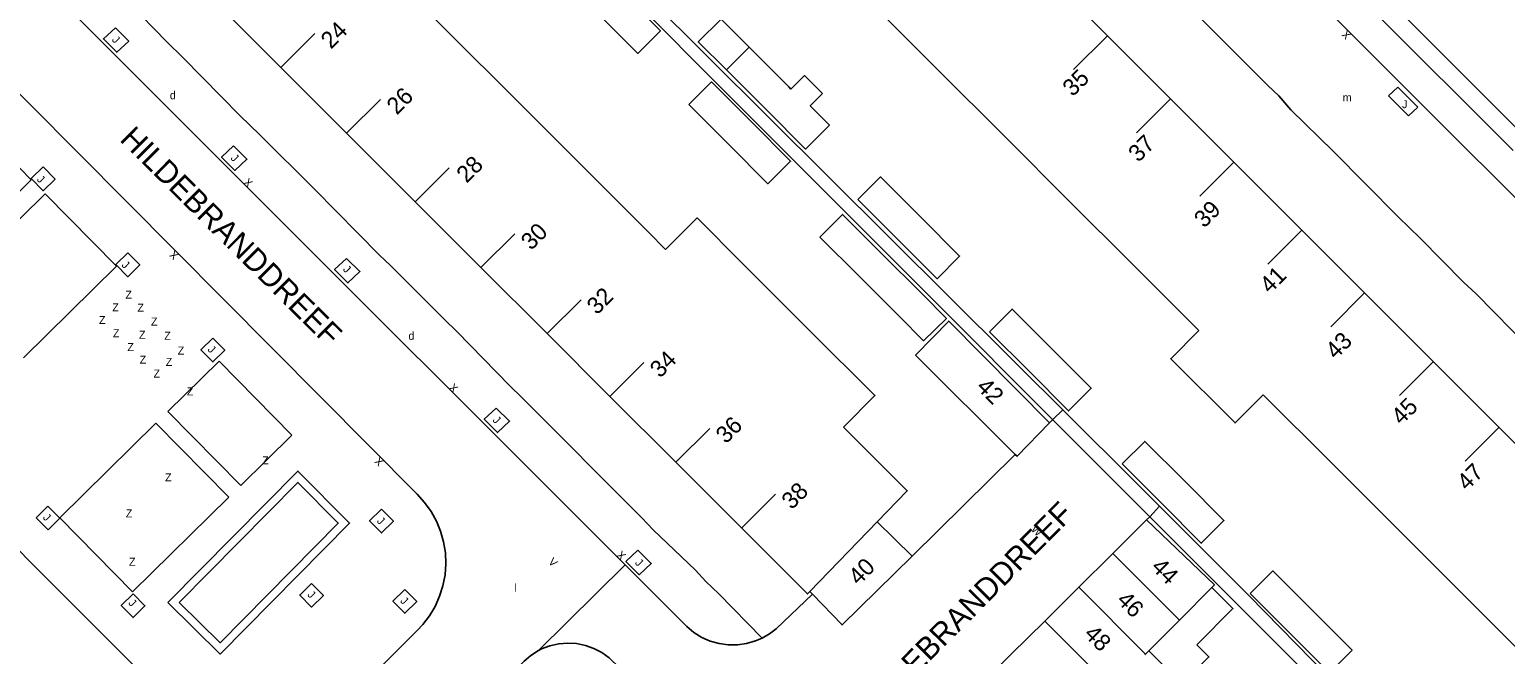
# Model space of a CAD drawing. Extents: x 134999 to 136502, y 457398 to 459002.
# Drawn here: x 136301.6 to 136393.8, y 458045.5 to 458084.5 of the extents above; entities that cross this region are included whole.
import ezdxf

# ---------------------------------------------------------------- set-up
doc = ezdxf.new("R2010")
doc.units = 0
for name, color, linetype in [('RI_DGTB_15', 7, 'Continuous'), ('RI_DGTB_23', 7, 'Continuous'), ('RI_DGTB_29', 7, 'Continuous'), ('RI_DGTB_30', 7, 'Continuous'), ('RI_DGTB_31', 7, 'Continuous'), ('RI_DGTB_32', 7, 'Continuous'), ('RI_DGTB_35', 7, 'Continuous'), ('RI_DGTB_36', 7, 'Continuous'), ('RI_DGTB_37', 7, 'Continuous'), ('RI_DGTB_4', 7, 'Continuous'), ('RI_DGTB_43', 7, 'Continuous'), ('RI_DGTB_48', 7, 'Continuous'), ('RI_DGTB_5', 7, 'Continuous'), ('RI_DGTB_53', 7, 'Continuous'), ('RI_DGTB_54', 7, 'Continuous'), ('RI_DGTB_6', 7, 'Continuous')]:
    doc.layers.add(name, color=color, linetype=linetype)

msp = doc.modelspace()

# ---------------------------------------------------------------- linework, layer by layer
at = {"layer": 'RI_DGTB_15'}
for p, q in [((136317.301, 458082.154), (136319.424, 458084.274)), ((136317.301, 458082.154), (136319.424, 458084.274)), ((136317.301, 458082.154), (136319.424, 458084.274)), ((136368.932, 458084.139), (136366.81, 458082.02)), ((136368.932, 458084.139), (136366.81, 458082.02)), ((136368.932, 458084.139), (136366.81, 458082.02)), ((136321.412, 458078.042), (136323.535, 458080.162)), ((136321.412, 458078.042), (136323.535, 458080.162)), ((136321.412, 458078.042), (136323.535, 458080.162)), ((136372.871, 458080.199), (136370.749, 458078.08)), ((136372.871, 458080.199), (136370.749, 458078.08)), ((136372.871, 458080.199), (136370.749, 458078.08)), ((136376.829, 458076.24), (136374.707, 458074.121)), ((136376.829, 458076.24), (136374.707, 458074.121)), ((136376.829, 458076.24), (136374.707, 458074.121)), ((136325.694, 458073.758), (136327.817, 458075.878)), ((136325.694, 458073.758), (136327.817, 458075.878)), ((136325.694, 458073.758), (136327.817, 458075.878)), ((136329.804, 458069.647), (136331.927, 458071.767)), ((136329.804, 458069.647), (136331.927, 458071.767)), ((136329.804, 458069.647), (136331.927, 458071.767)), ((136381.082, 458071.987), (136378.96, 458069.868)), ((136381.082, 458071.987), (136378.96, 458069.868)), ((136381.082, 458071.987), (136378.96, 458069.868)), ((136385.002, 458068.066), (136382.88, 458065.947)), ((136385.002, 458068.066), (136382.88, 458065.947)), ((136385.002, 458068.066), (136382.88, 458065.947)), ((136333.93, 458065.52), (136336.053, 458067.64)), ((136333.93, 458065.52), (136336.053, 458067.64)), ((136333.93, 458065.52), (136336.053, 458067.64)), ((136337.859, 458061.591), (136339.982, 458063.711)), ((136337.859, 458061.591), (136339.982, 458063.711)), ((136337.859, 458061.591), (136339.982, 458063.711)), ((136389.293, 458063.775), (136387.171, 458061.656)), ((136389.293, 458063.775), (136387.171, 458061.656)), ((136389.293, 458063.775), (136387.171, 458061.656)), ((136341.97, 458057.479), (136344.093, 458059.599)), ((136341.97, 458057.479), (136344.093, 458059.599)), ((136341.97, 458057.479), (136344.093, 458059.599)), ((136393.398, 458059.669), (136391.276, 458057.55)), ((136393.398, 458059.669), (136391.276, 458057.55)), ((136393.398, 458059.669), (136391.276, 458057.55)), ((136346.082, 458053.366), (136348.205, 458055.486)), ((136346.082, 458053.366), (136348.205, 458055.486)), ((136346.082, 458053.366), (136348.205, 458055.486)), ((136350.346, 458049.411), (136354.545, 458053.751)), ((136350.346, 458049.411), (136354.545, 458053.751)), ((136350.346, 458049.411), (136354.545, 458053.751)), ((136369.263, 458051.783), (136373.429, 458047.617)), ((136369.263, 458051.783), (136373.429, 458047.617)), ((136369.263, 458051.783), (136373.429, 458047.617)), ((136367.14, 458049.672), (136371.317, 458045.495)), ((136367.14, 458049.672), (136371.317, 458045.495)), ((136367.14, 458049.672), (136371.317, 458045.495)), ((136365.016, 458047.562), (136369.205, 458043.373)), ((136365.016, 458047.562), (136369.205, 458043.373)), ((136365.016, 458047.562), (136369.205, 458043.373))]:
    msp.add_line(p, q, dxfattribs=at)
at = {"layer": 'RI_DGTB_23'}
for p, q in [((136365.52, 458060.147), (136366.142, 458060.767)), ((136371.575, 458054.081), (136372.184, 458054.745))]:
    msp.add_line(p, q, dxfattribs=at)
at = {"layer": 'RI_DGTB_31'}
for p, q in [((136387.069, 458080.922), (136386.498, 458080.383)), ((136388.316, 458079.677), (136387.069, 458080.922)), ((136386.498, 458080.383), (136387.745, 458079.138)), ((136388.316, 458079.677), (136387.745, 458079.138))]:
    msp.add_line(p, q, dxfattribs=at)
for points in [[(136306.969, 458084.639), (136307.799, 458083.809), (136307.05, 458083.109), (136306.218, 458083.939)], [(136314.356, 458077.25), (136315.186, 458076.42), (136314.437, 458075.72), (136313.605, 458076.55)], [(136321.408, 458070.226), (136322.238, 458069.396), (136321.489, 458068.696), (136320.657, 458069.526)], [(136330.757, 458060.873), (136331.587, 458060.043), (136330.838, 458059.343), (136330.006, 458060.173)], [(136323.589, 458054.554), (136324.333, 458053.798), (136323.591, 458053.068), (136322.847, 458053.824)], [(136339.608, 458051.986), (136340.438, 458051.156), (136339.689, 458050.456), (136338.857, 458051.286)], [(136319.223, 458049.915), (136319.967, 458049.159), (136319.225, 458048.429), (136318.481, 458049.185)], [(136325.046, 458049.528), (136325.79, 458048.772), (136325.048, 458048.042), (136324.304, 458048.798)]]:
    msp.add_lwpolyline(points, close=True, dxfattribs=at)
for points in [[(136310.252, 458048.724), (136313.508, 458045.494), (136321.593, 458053.678), (136318.367, 458056.93), (136310.252, 458048.724)], [(136310.959, 458048.727), (136313.505, 458046.202), (136320.89, 458053.678), (136318.369, 458056.22), (136310.959, 458048.727)]]:
    msp.add_lwpolyline(points, dxfattribs=at)
at = {"layer": 'RI_DGTB_4'}
for p, q in [((136327.724, 458084.408), (136323.643, 458088.488)), ((136364.66, 458088.412), (136368.932, 458084.139)), ((136317.3, 458082.154), (136313.267, 458086.188)), ((136358.296, 458082.056), (136354.362, 458085.987)), ((136332.048, 458080.083), (136327.724, 458084.408)), ((136368.932, 458084.139), (136372.958, 458080.112)), ((136321.358, 458078.095), (136317.3, 458082.154)), ((136362.54, 458077.815), (136358.296, 458082.056)), ((136336.144, 458075.988), (136332.048, 458080.083)), ((136372.958, 458080.112), (136376.829, 458076.24)), ((136325.694, 458073.758), (136321.358, 458078.095)), ((136366.572, 458073.788), (136362.54, 458077.815)), ((136376.829, 458076.24), (136381.011, 458072.058)), ((136340.262, 458071.869), (136336.144, 458075.988)), ((136329.804, 458069.647), (136325.694, 458073.758)), ((136370.485, 458069.878), (136366.572, 458073.788)), ((136381.011, 458072.058), (136385.002, 458068.066)), ((136333.93, 458065.52), (136329.804, 458069.647)), ((136374.65, 458065.717), (136370.485, 458069.878)), ((136385.002, 458068.066), (136389.265, 458063.803)), ((136337.858, 458061.591), (136333.93, 458065.52)), ((136389.265, 458063.803), (136393.464, 458059.603)), ((136341.969, 458057.479), (136337.858, 458061.591)), ((136382.904, 458057.47), (136378.671, 458061.698)), ((136393.464, 458059.603), (136397.513, 458055.552)), ((136346.093, 458053.354), (136341.969, 458057.479)), ((136387.118, 458053.259), (136382.904, 458057.47)), ((136356.739, 458051.618), (136354.545, 458053.751)), ((136369.263, 458051.783), (136371.386, 458053.893)), ((136391.237, 458049.144), (136387.118, 458053.259)), ((136367.091, 458049.624), (136369.263, 458051.783)), ((136350.505, 458049.245), (136350.346, 458049.411)), ((136365.016, 458047.562), (136367.091, 458049.624)), ((136362.928, 458045.486), (136365.016, 458047.562)), ((136360.712, 458043.284), (136362.928, 458045.486))]:
    msp.add_line(p, q, dxfattribs=at)
for points in [[(136341.341, 458070.79), (136340.262, 458071.869)], [(136363.172, 458057.974), (136356.95, 458064.17), (136359.02, 458066.311), (136365.327, 458059.954), (136363.287, 458057.86), (136363.172, 458057.974)], [(136352.447, 458059.685), (136356.432, 458055.7), (136354.545, 458053.751)], [(136397.513, 458055.552), (136401.609, 458051.456), (136395.288, 458045.097), (136391.237, 458049.144)], [(136346.093, 458053.354), (136350.193, 458049.253), (136350.346, 458049.411)], [(136371.386, 458053.893), (136375.62, 458049.818), (136375.455, 458049.652)], [(136356.739, 458051.618), (136352.365, 458047.323), (136350.505, 458049.245)], [(136375.455, 458049.652), (136373.429, 458047.617)], [(136373.429, 458047.617), (136373.202, 458047.389)], [(136373.202, 458047.389), (136371.522, 458045.701)], [(136371.522, 458045.701), (136371.275, 458045.453)]]:
    msp.add_lwpolyline(points, dxfattribs=at)
at = {"layer": 'RI_DGTB_48'}
for p, q in [((136313.45, 458063.806), (136310.246, 458060.654)), ((136318, 458059.18), (136313.45, 458063.806)), ((136310.246, 458060.654), (136314.796, 458056.029)), ((136314.796, 458056.029), (136318, 458059.18))]:
    msp.add_line(p, q, dxfattribs=at)
at = {"layer": 'RI_DGTB_5'}
msp.add_line((136346.165, 458069.889), (136350.309, 458065.744), dxfattribs=at)
for points in [[(136341.341, 458070.79), (136343.302, 458072.752), (136346.165, 458069.889)], [(136350.309, 458065.744), (136354.407, 458061.645), (136352.447, 458059.685)], [(136378.671, 458061.698), (136376.912, 458059.938), (136372.891, 458063.957), (136374.65, 458065.717)]]:
    msp.add_lwpolyline(points, dxfattribs=at)
at = {"layer": 'RI_DGTB_53'}
for p, q in [((136297.433, 458079.492), (136301.718, 458075.136)), ((136301.718, 458075.136), (136295.907, 458069.42)), ((136296.773, 458068.539), (136302.584, 458074.255)), ((136307.036, 458069.73), (136302.584, 458074.255)), ((136301.225, 458064.014), (136307.036, 458069.73)), ((136309.502, 458059.923), (136303.492, 458054.011)), ((136314.052, 458055.297), (136309.502, 458059.923)), ((136308.042, 458049.386), (136314.052, 458055.297)), ((136302.016, 458054.01), (136302.758, 458054.74)), ((136302.016, 458054.01), (136302.76, 458053.254)), ((136302.758, 458054.74), (136303.502, 458053.984)), ((136303.502, 458053.984), (136302.76, 458053.254)), ((136303.492, 458054.011), (136308.042, 458049.386))]:
    msp.add_line(p, q, dxfattribs=at)
for points in [[(136305.936, 458166.95), (136333.693, 458139.255), (136399.61, 458073.24), (136407.8, 458063.906)], [(136394.281, 458076.959), (136367.44, 458103.774), (136315.534, 458155.736), (136314.067, 458154.349)]]:
    msp.add_lwpolyline(points, dxfattribs=at)
for points in [[(136302.457, 458075.94), (136303.201, 458075.184), (136302.459, 458074.454), (136301.715, 458075.21)], [(136307.744, 458070.567), (136308.488, 458069.811), (136307.746, 458069.081), (136307.002, 458069.837)], [(136313.056, 458065.243), (136313.8, 458064.487), (136313.058, 458063.757), (136312.314, 458064.513)], [(136308.072, 458049.267), (136308.816, 458048.511), (136308.074, 458047.781), (136307.33, 458048.537)]]:
    msp.add_lwpolyline(points, close=True, dxfattribs=at)
at = {"layer": 'RI_DGTB_54'}
for p, q in [((136325.454, 458101.255), (136370.447, 458056.483)), ((136378.965, 458081.034), (136374.836, 458085.144)), ((136379.644, 458080.377), (136378.965, 458081.034)), ((136380.392, 458079.516), (136379.644, 458080.377)), ((136383.041, 458076.924), (136380.392, 458079.516)), ((136387.086, 458072.819), (136383.041, 458076.924)), ((136388.471, 458071.494), (136387.086, 458072.819)), ((136391.188, 458068.721), (136388.471, 458071.494)), ((136391.937, 458068.02), (136391.188, 458068.721)), ((136395.331, 458064.575), (136391.937, 458068.02)), ((136365.52, 458060.147), (136365.327, 458059.954)), ((136363.172, 458057.974), (136356.739, 458051.618)), ((136371.386, 458053.893), (136371.575, 458054.081)), ((136333.398, 458045.718), (136338.803, 458051.065))]:
    msp.add_line(p, q, dxfattribs=at)
for points in [[(136403.577, 458064.49), (136400.079, 458068.251), (136397.314, 458071.122), (136366.582, 458101.812), (136314.067, 458154.349)], [(136266.725, 458141.769), (136261.874, 458136.895), (136261.65, 458136.673), (136261.196, 458136.14), (136260.805, 458135.559), (136260.483, 458134.937), (136260.233, 458134.283), (136260.061, 458133.604), (136259.966, 458132.91), (136259.951, 458132.21), (136260.016, 458131.513), (136260.16, 458130.828), (136260.382, 458130.163), (136260.677, 458129.528), (136261.043, 458128.931), (136261.475, 458128.38), (136338.803, 458051.065)], [(136280.379, 458119.466), (136293.283, 458132.51), (136371.575, 458054.081)], [(136347.374, 458046.5), (136344.645, 458049.274), (136343.859, 458050.028), (136343.197, 458050.74), (136340.557, 458053.262), (136339.853, 458054.005), (136332.354, 458061.531), (136331.617, 458062.252), (136328.302, 458065.66), (136327.522, 458066.398), (136324.143, 458069.779), (136323.458, 458070.429), (136319.397, 458074.546), (136315.983, 458077.956), (136314.752, 458079.16), (136311.219, 458082.743), (136310.164, 458083.774), (136307.804, 458086.191)], [(136320.17, 458041.304), (136325.834, 458046.982), (136326.166, 458047.337), (136326.585, 458047.886), (136326.939, 458048.479), (136327.221, 458049.109), (136327.428, 458049.767), (136327.558, 458050.445), (136327.609, 458051.134), (136327.58, 458051.824), (136327.471, 458052.505), (136327.285, 458053.17), (136327.022, 458053.809), (136326.688, 458054.413), (136326.286, 458054.974), (136325.822, 458055.485), (136298.591, 458082.894)], [(136284.291, 458068.651), (136311.425, 458041.443)], [(136370.447, 458056.483), (136377.773, 458049.15), (136382.708, 458044.119)], [(136391.88, 458033.739), (136375.746, 458049.903), (136371.575, 458054.081)], [(136338.803, 458051.065), (136342.658, 458047.21), (136343.102, 458046.843), (136343.592, 458046.54), (136344.12, 458046.309), (136344.674, 458046.152), (136345.245, 458046.074), (136345.822, 458046.075), (136346.392, 458046.157), (136346.946, 458046.316), (136347.374, 458046.5)], [(136347.374, 458046.5), (136347.826, 458046.762), (136348.24, 458047.077), (136350.505, 458049.245)], [(136333.398, 458045.718), (136332.922, 458045.416), (136332.494, 458045.05), (136312.92, 458025.335), (136309.866, 458022.288), (136303.593, 458016.101), (136295.336, 458007.913), (136286.523, 457999.125), (136278.696, 457991.395), (136275.156, 457987.748), (136271.666, 457984.279), (136270.053, 457982.57), (136269.596, 457982.047), (136269.201, 457981.476), (136268.875, 457980.863), (136268.622, 457980.216), (136268.444, 457979.544), (136268.345, 457978.857), (136268.326, 457978.163), (136268.386, 457977.471), (136268.526, 457976.791)], [(136350.421, 458033.054), (136337.806, 458045.254), (136337.353, 458045.585), (136336.858, 458045.848), (136336.33, 458046.039), (136335.781, 458046.152), (136335.221, 458046.186), (136334.662, 458046.141), (136334.115, 458046.016), (136333.591, 458045.815), (136333.398, 458045.718)]]:
    msp.add_lwpolyline(points, dxfattribs=at)
at = {"layer": 'RI_DGTB_6'}
for points in [[(136338.543, 458086.921), (136341.018, 458084.444), (136339.602, 458083.032), (136337.128, 458085.507)], [(136345.138, 458082.003), (136343.38, 458083.765), (136344.804, 458085.17), (136346.554, 458083.416)], [(136345.138, 458082.003), (136346.554, 458083.416)], [(136346.554, 458083.416), (136349.027, 458080.942)], [(136347.612, 458079.528), (136345.138, 458082.003)], [(136349.027, 458080.942), (136349.169, 458080.8), (136350.017, 458081.648), (136351.136, 458080.529)], [(136342.784, 458079.836), (136344.198, 458081.25), (136346.672, 458078.775)], [(136345.258, 458077.361), (136342.784, 458079.836)], [(136351.136, 458080.529), (136350.371, 458079.764), (136351.585, 458078.55)], [(136351.585, 458078.55), (136350.086, 458077.053), (136347.612, 458079.528)], [(136346.672, 458078.775), (136349.147, 458076.298), (136347.731, 458074.886), (136345.258, 458077.361)], [(136353.342, 458073.902), (136354.758, 458075.315), (136357.231, 458072.841)], [(136355.816, 458071.427), (136353.342, 458073.902)], [(136350.969, 458071.558), (136352.383, 458072.972), (136354.857, 458070.497)], [(136357.231, 458072.841), (136359.705, 458070.365), (136358.29, 458068.952), (136355.816, 458071.427)], [(136353.442, 458069.083), (136350.969, 458071.558)], [(136354.857, 458070.497), (136357.332, 458068.02)], [(136355.916, 458066.608), (136353.442, 458069.083)], [(136357.332, 458068.02), (136358.876, 458066.472), (136357.448, 458065.072), (136355.916, 458066.608)], [(136361.564, 458065.642), (136362.98, 458067.055), (136365.454, 458064.58)], [(136364.039, 458063.166), (136361.564, 458065.642)], [(136365.454, 458064.58), (136367.927, 458062.105), (136366.512, 458060.692), (136364.039, 458063.166)], [(136369.851, 458057.376), (136371.267, 458058.789), (136373.74, 458056.314)], [(136372.326, 458054.9), (136369.851, 458057.376)], [(136373.74, 458056.314), (136376.214, 458053.839), (136374.799, 458052.426), (136372.326, 458054.9)], [(136377.858, 458049.276), (136379.274, 458050.689), (136381.748, 458048.214)], [(136375.455, 458049.652), (136376.769, 458048.344), (136374.516, 458046.081)], [(136380.333, 458046.8), (136377.858, 458049.276)], [(136381.748, 458048.214), (136384.221, 458045.739), (136382.806, 458044.326), (136380.333, 458046.8)], [(136374.516, 458046.081), (136375.278, 458045.323), (136373.597, 458043.634), (136371.522, 458045.701)]]:
    msp.add_lwpolyline(points, dxfattribs=at)

# ---------------------------------------------------------------- texts
at = {"layer": 'RI_DGTB_29'}
for p in [(136310.371, 458080.169), (136325.275, 458065.137)]:
    msp.add_text('d', height=0.5, dxfattribs=at).set_placement(p)
at = {"layer": 'RI_DGTB_30'}
for s, rotation, p in [('X', 134.9266, (136384.198, 458084.214)), ('X', 315.69238, (136314.929, 458074.932)), ('X', 135.6924, (136310.965, 458070.446)), ('X', 315.69238, (136327.761, 458062.102)), ('X', 135.6924, (136323.779, 458057.548)), ('W', 315.69238, (136364.123, 458053.246)), ('V', 315.69238, (136333.973, 458051.208)), ('X', 315.69238, (136338.231, 458051.635))]:
    msp.add_text(s, height=0.499, rotation=rotation, dxfattribs=at).set_placement(p)
at = {"layer": 'RI_DGTB_31'}
for p in [(136306.717, 458083.847), (136314.134, 458076.454), (136302.024, 458075.119), (136307.32, 458069.772), (136321.151, 458069.504), (136312.699, 458064.489), (136330.499, 458060.081), (136302.405, 458053.993), (136323.266, 458053.776), (136339.391, 458051.164), (136318.929, 458049.169), (136307.746, 458048.65), (136324.727, 458048.783)]:
    msp.add_text('J', height=0.499, rotation=315.69238, dxfattribs=at).set_placement(p)
msp.add_text('J', height=0.5, dxfattribs=at).set_placement((136387.338, 458079.611))
at = {"layer": 'RI_DGTB_32'}
for p in [(136307.596, 458067.706), (136306.772, 458066.913), (136308.346, 458066.893), (136305.946, 458066.125), (136309.192, 458066.027), (136306.812, 458065.298), (136308.445, 458065.2), (136310.019, 458065.141), (136307.717, 458064.432), (136308.484, 458063.645), (136310.865, 458064.216), (136309.35, 458062.778), (136310.117, 458063.507), (136311.432, 458061.656), (136316.138, 458057.352), (136310.072, 458056.291), (136307.618, 458054.038), (136307.82, 458051.012)]:
    msp.add_text('Z', height=0.5, dxfattribs=at).set_placement(p)
at = {"layer": 'RI_DGTB_35'}
for s, rotation, p in [('42', 314.9511, (136360.698, 458062.124)), ('40', 44.9511, (136353.389, 458049.743)), ('44', 314.9511, (136371.614, 458050.866))]:
    msp.add_text(s, height=1.054, rotation=rotation, dxfattribs=at).set_placement(p)
at = {"layer": 'RI_DGTB_36'}
for s, rotation, p in [('24', 44.9511, (136320.436, 458083.265)), ('35', 44.9511, (136366.768, 458080.29)), ('26', 44.9511, (136324.548, 458079.153)), ('37', 44.9511, (136370.875, 458076.185)), ('28', 44.951, (136328.91, 458074.878)), ('39', 44.9511, (136374.98, 458072.079)), ('30', 44.951, (136332.94, 458070.683)), ('41', 44.9511, (136379.085, 458067.971)), ('32', 44.951, (136337.05, 458066.652)), ('43', 44.9511, (136383.19, 458063.867)), ('34', 44.9511, (136340.994, 458062.702)), ('45', 44.9511, (136387.296, 458059.761)), ('36', 44.9511, (136345.107, 458058.591)), ('47', 44.9511, (136391.401, 458055.653)), ('38', 44.9511, (136349.218, 458054.477)), ('46', 314.9511, (136369.451, 458048.797)), ('48', 314.9511, (136367.407, 458046.687))]:
    msp.add_text(s, height=1.054, rotation=rotation, dxfattribs=at).set_placement(p)
at = {"layer": 'RI_DGTB_37'}
for rotation, p in [(315.20522, (136307.182, 458077.611)), (315.20522, (136307.182, 458077.611)), (315.20522, (136307.182, 458077.611)), (45.20522, (136353.915, 458041.078)), (45.20522, (136353.915, 458041.078)), (45.20522, (136353.915, 458041.078))]:
    msp.add_text('HILDEBRANDDREEF', height=1.4, rotation=rotation, dxfattribs=at).set_placement(p)
at = {"layer": 'RI_DGTB_43'}
for s, p in [('m', (136383.631, 458080.033)), ('l', (136331.876, 458049.387))]:
    msp.add_text(s, height=0.5, dxfattribs=at).set_placement(p)

doc.saveas('drawing.dxf')
